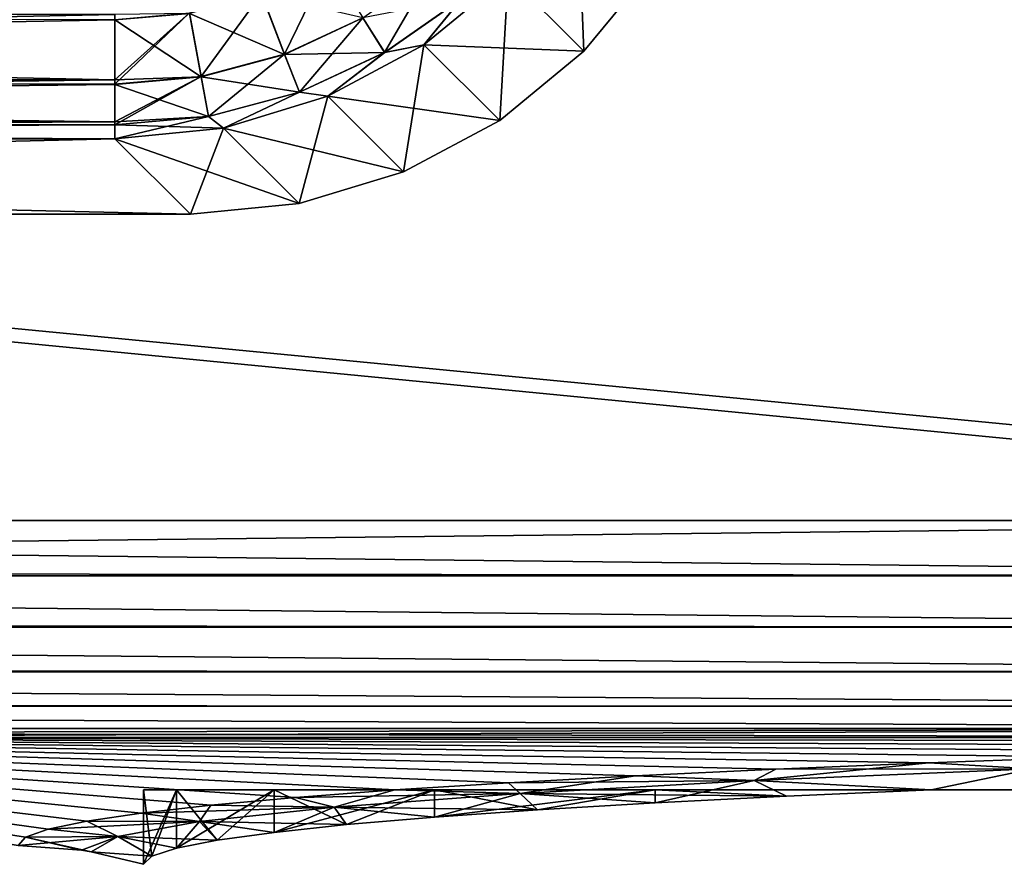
# Model space of a CAD drawing. Header units: metres. Extents: x -109 to 109, y -63 to 140.
# Tile 398 of 480: x 57.58 to 62.89, y 20.1 to 24.65. Entities that reach past the tile are written whole.
import ezdxf

# ---------------------------------------------------------------- set-up
doc = ezdxf.new("R2010")
doc.units = ezdxf.units.M
doc.layers.add('solid_502308_SW0001', color=7, linetype='CONTINUOUS')

msp = doc.modelspace()

# ---------------------------------------------------------------- linework, layer by layer
at = {"layer": 'solid_502308_SW0001'}
for points in [[(69.468643, 21.833605, 17.799309), (76.5, 35.943851, 18.161783), (-76.5, 35.943851, 18.161783)], [(67.435486, 21.949877, 17.802296), (69.468643, 21.833605, 17.799309), (-76.5, 35.943851, 18.161783)], [(40.900002, 21.949877, 17.802296), (67.435486, 21.949877, 17.802296), (-76.5, 35.943851, 18.161783)], [(10.498093, 29.799944, -18.003954), (76.5, 35.943851, -18.161783), (36.203686, 21.274466, -17.784946)], [(38.53109, 21.780638, -17.797949), (36.203686, 21.274466, -17.784946), (76.5, 35.943851, -18.161783)], [(40.900002, 21.949877, -17.802296), (38.53109, 21.780638, -17.797949), (76.5, 35.943851, -18.161783)], [(67.435486, 21.949877, -17.802296), (40.900002, 21.949877, -17.802296), (76.5, 35.943851, -18.161783)], [(60.214275, 24.885731, 11.678007), (60.587158, 25.339912, 11.675168), (60.622078, 24.477922, -0.000002)], [(60.587158, 25.339912, 11.675168), (60.994644, 24.931875, 0), (60.622078, 24.477922, -0.000002)], [(59.008999, 24.461967, 12.834365), (58.884968, 24.788317, 13.39161), (59.249577, 24.958391, 13.395979)], [(59.430889, 24.658762, 12.83942), (59.008999, 24.461967, 12.834365), (59.249577, 24.958391, 13.395979)], [(60.214275, 24.885731, -11.678007), (60.622078, 24.477922, -0.000002), (60.994644, 24.931875, 0)], [(59.812157, 24.92584, 12.846281), (59.548042, 24.471832, 12.219952), (59.430889, 24.658762, 12.83942)], [(59.812157, 24.92584, 12.846281), (59.962761, 24.762342, 12.227414), (59.548042, 24.471832, 12.219952)], [(59.760094, 24.512844, 11.675168), (60.214275, 24.885731, 11.678007), (60.168125, 24.105356, 0)], [(60.214275, 24.885731, -11.678007), (59.760094, 24.512844, -11.675168), (60.622078, 24.477922, -0.000002)], [(59.962761, 24.762342, 12.227414), (60.214275, 24.885731, 11.678007), (59.760094, 24.512844, 11.675168)], [(59.963291, 24.761791, -12.224214), (59.760094, 24.512844, -11.675168), (60.214275, 24.885731, -11.678007)], [(60.214275, 24.885731, 11.678007), (60.622078, 24.477922, -0.000002), (60.168125, 24.105356, 0)], [(58.559319, 24.341444, 12.831269), (58.496349, 24.684158, 13.388934), (58.884968, 24.788317, 13.39161)], [(58.885689, 24.786407, -13.389028), (58.496712, 24.682154, -13.38635), (59.00951, 24.460634, -12.8314)], [(59.008999, 24.461967, 12.834365), (58.559319, 24.341444, 12.831269), (58.884968, 24.788317, 13.39161)], [(58.885689, 24.786407, -13.389028), (59.00951, 24.460634, -12.8314), (59.431637, 24.657537, -12.836458)], [(59.431637, 24.657537, -12.836458), (59.548454, 24.471199, -12.216748), (59.963291, 24.761791, -12.224214)], [(59.548042, 24.471832, 12.219952), (59.962761, 24.762342, 12.227414), (59.760094, 24.512844, 11.675168)], [(59.963291, 24.761791, -12.224214), (59.548454, 24.471199, -12.216748), (59.760094, 24.512844, -11.675168)], [(58.095535, 24.324881, 12.879037), (40.900002, 24.324881, 12.879037), (40.900002, 24.675787, 13.421393)], [(58.095535, 24.649084, 13.388033), (58.095535, 24.324881, 12.879037), (40.900002, 24.675787, 13.421393)], [(58.095535, 24.675787, -13.421393), (40.900002, 24.675787, -13.421393), (40.900002, 24.324881, -12.879037)], [(58.095535, 24.647047, -13.385448), (58.095535, 24.675787, -13.421393), (40.900002, 24.324881, -12.879037)], [(58.496349, 24.684158, 13.388934), (58.095535, 24.300859, 12.830226), (58.095535, 24.324881, 12.879037)], [(58.559319, 24.341444, 12.831269), (58.095535, 24.300859, 12.830226), (58.496349, 24.684158, 13.388934)], [(58.496349, 24.684158, 13.388934), (58.095535, 24.324881, 12.879037), (58.095535, 24.649084, 13.388033)], [(58.496712, 24.682154, -13.38635), (58.095535, 24.675787, -13.421393), (58.095535, 24.647047, -13.385448)], [(58.496712, 24.682154, -13.38635), (58.095535, 24.647047, -13.385448), (58.559582, 24.340042, -12.828302)], [(58.496712, 24.682154, -13.38635), (58.559582, 24.340042, -12.828302), (59.00951, 24.460634, -12.8314)], [(58.095535, 24.324881, -12.879037), (58.095535, 24.647047, -13.385448), (40.900002, 24.324881, -12.879037)], [(58.559582, 24.340042, -12.828302), (58.095535, 24.647047, -13.385448), (58.095535, 24.324881, -12.879037)], [(59.430889, 24.658762, 12.83942), (59.089138, 24.257774, 12.214453), (59.008999, 24.461967, 12.834365)], [(59.431637, 24.657537, -12.836458), (59.00951, 24.460634, -12.8314), (59.548454, 24.471199, -12.216748)], [(59.430889, 24.658762, 12.83942), (59.548042, 24.471832, 12.219952), (59.089138, 24.257774, 12.214453)], [(59.242043, 24.235563, 11.66676), (59.760094, 24.512844, 11.675168), (59.649368, 23.828115, -0.000003)], [(59.760094, 24.512844, -11.675168), (59.242043, 24.235563, -11.66676), (60.168125, 24.105356, 0)], [(59.548042, 24.471832, 12.219952), (59.760094, 24.512844, 11.675168), (59.242043, 24.235563, 11.66676)], [(59.548454, 24.471199, -12.216748), (59.242043, 24.235563, -11.66676), (59.760094, 24.512844, -11.675168)], [(59.760094, 24.512844, 11.675168), (60.168125, 24.105356, 0), (59.649368, 23.828115, -0.000003)], [(59.760094, 24.512844, -11.675168), (60.168125, 24.105356, 0), (60.622078, 24.477922, -0.000002)], [(59.008999, 24.461967, 12.834365), (58.60001, 24.126677, 12.211085), (58.559319, 24.341444, 12.831269)], [(59.00951, 24.460634, -12.8314), (58.559582, 24.340042, -12.828302), (59.08942, 24.25708, -12.211247)], [(59.008999, 24.461967, 12.834365), (59.089138, 24.257774, 12.214453), (58.60001, 24.126677, 12.211085)], [(59.00951, 24.460634, -12.8314), (59.08942, 24.25708, -12.211247), (59.548454, 24.471199, -12.216748)], [(59.089138, 24.257774, 12.214453), (59.548042, 24.471832, 12.219952), (59.242043, 24.235563, 11.66676)], [(59.548454, 24.471199, -12.216748), (59.08942, 24.25708, -12.211247), (59.242043, 24.235563, -11.66676)], [(58.095535, 24.098213, 12.274133), (40.900002, 24.098213, 12.274133), (40.900002, 24.324881, 12.879037)], [(58.095535, 24.300859, 12.830226), (58.095535, 24.098213, 12.274133), (40.900002, 24.324881, 12.879037)], [(58.095535, 24.324881, 12.879037), (58.095535, 24.300859, 12.830226), (40.900002, 24.324881, 12.879037)], [(58.095535, 24.324881, -12.879037), (40.900002, 24.324881, -12.879037), (40.900002, 24.098213, -12.274133)], [(58.095535, 24.299435, -12.827259), (58.095535, 24.324881, -12.879037), (40.900002, 24.098213, -12.274133)], [(58.095535, 24.098213, -12.274133), (58.095535, 24.299435, -12.827259), (40.900002, 24.098213, -12.274133)], [(58.559319, 24.341444, 12.831269), (58.095535, 24.082531, 12.20995), (58.095535, 24.098213, 12.274133)], [(58.559319, 24.341444, 12.831269), (58.60001, 24.126677, 12.211085), (58.095535, 24.082531, 12.20995)], [(58.559319, 24.341444, 12.831269), (58.095535, 24.098213, 12.274133), (58.095535, 24.300859, 12.830226)], [(58.559582, 24.340042, -12.828302), (58.095535, 24.324881, -12.879037), (58.095535, 24.299435, -12.827259)], [(58.559582, 24.340042, -12.828302), (58.095535, 24.299435, -12.827259), (58.600151, 24.125946, -12.207879)], [(58.600151, 24.125946, -12.207879), (58.095535, 24.299435, -12.827259), (58.095535, 24.098213, -12.274133)], [(58.559582, 24.340042, -12.828302), (58.600151, 24.125946, -12.207879), (59.08942, 24.25708, -12.211247)], [(58.60001, 24.126677, 12.211085), (59.089138, 24.257774, 12.214453), (58.68, 24.064526, 11.653106)], [(59.08942, 24.25708, -12.211247), (58.600151, 24.125946, -12.207879), (58.68, 24.064526, -11.653106)], [(59.089138, 24.257774, 12.214453), (59.242043, 24.235563, 11.66676), (58.68, 24.064526, 11.653106)], [(59.08942, 24.25708, -12.211247), (58.68, 24.064526, -11.653106), (59.242043, 24.235563, -11.66676)], [(58.68, 24.064526, 11.653106), (59.242043, 24.235563, 11.66676), (59.087334, 23.657669, 0)], [(59.242043, 24.235563, -11.66676), (58.68, 24.064526, -11.653106), (59.649368, 23.828115, -0.000003)], [(59.242043, 24.235563, 11.66676), (59.649368, 23.828115, -0.000003), (59.087334, 23.657669, 0)], [(59.242043, 24.235563, -11.66676), (59.649368, 23.828115, -0.000003), (60.168125, 24.105356, 0)], [(40.900002, 24.098213, 12.274133), (58.095535, 24.006294, 11.634729), (40.900002, 24.006294, 11.634729)], [(58.095535, 24.082531, 12.20995), (58.095535, 24.006294, 11.634729), (40.900002, 24.098213, 12.274133)], [(58.095535, 24.098213, 12.274133), (58.095535, 24.082531, 12.20995), (40.900002, 24.098213, 12.274133)], [(58.095535, 24.098213, -12.274133), (40.900002, 24.098213, -12.274133), (40.900002, 24.006294, -11.634729)], [(58.095535, 24.081787, -12.206745), (58.095535, 24.098213, -12.274133), (40.900002, 24.006294, -11.634729)], [(58.095535, 24.081787, -12.206745), (40.900002, 24.006294, -11.634729), (58.095535, 24.006294, -11.634729)], [(58.60001, 24.126677, 12.211085), (58.68, 24.064526, 11.653106), (58.095535, 24.006294, 11.634729)], [(58.60001, 24.126677, 12.211085), (58.095535, 24.006294, 11.634729), (58.095535, 24.082531, 12.20995)], [(58.600151, 24.125946, -12.207879), (58.095535, 24.081787, -12.206745), (58.68, 24.064526, -11.653106)], [(58.600151, 24.125946, -12.207879), (58.095535, 24.098213, -12.274133), (58.095535, 24.081787, -12.206745)], [(58.095535, 24.081787, -12.206745), (58.095535, 24.006294, -11.634729), (58.68, 24.064526, -11.653106)], [(58.68, 24.064526, 11.653106), (58.501827, 23.6), (58.095535, 24.006294, 11.634729)], [(58.68, 24.064526, -11.653106), (58.095535, 24.006294, -11.634729), (59.087334, 23.657669, 0)], [(58.68, 24.064526, 11.653106), (59.087334, 23.657669, 0), (58.501827, 23.6)], [(58.68, 24.064526, -11.653106), (59.087334, 23.657669, 0), (59.649368, 23.828115, -0.000003)], [(40.900002, 23.6), (58.095535, 24.006294, 11.634729), (58.501827, 23.6)], [(40.900002, 24.006294, -11.634729), (40.900002, 23.6), (58.501827, 23.6)], [(58.095535, 24.006294, -11.634729), (40.900002, 24.006294, -11.634729), (58.501827, 23.6)], [(40.900002, 23.6), (40.900002, 24.006294, 11.634729), (58.095535, 24.006294, 11.634729)], [(58.095535, 24.006294, -11.634729), (58.501827, 23.6), (59.087334, 23.657669, 0)], [(40.900002, 21.652077, 17.756821), (67.435486, 21.949877, 17.802296), (40.900002, 21.949877, 17.802296)], [(67.435486, 21.652098, 17.756826), (67.435486, 21.949877, 17.802296), (40.900002, 21.652077, 17.756821)], [(67.435486, 21.652088, -17.756824), (40.900002, 21.949877, -17.802296), (67.435486, 21.949877, -17.802296)], [(40.900002, 21.676865, -17.763592), (40.900002, 21.949877, -17.802296), (67.435486, 21.652088, -17.756824)], [(40.900002, 21.652082, -17.756823), (40.900002, 21.676865, -17.763592), (67.435486, 21.652088, -17.756824)], [(67.435486, 21.375015, 17.638624), (67.435486, 21.652098, 17.756826), (40.900002, 21.652077, 17.756821)], [(40.900002, 21.652082, -17.756823), (67.435486, 21.652088, -17.756824), (67.435486, 21.375006, -17.638618)], [(40.900002, 21.392561, -17.648685), (40.900002, 21.652082, -17.756823), (67.435486, 21.375006, -17.638618)], [(67.435486, 21.375015, 17.638624), (40.900002, 21.652077, 17.756821), (40.900002, 21.374992, 17.638611)], [(40.900002, 21.374998, -17.638615), (40.900002, 21.392561, -17.648685), (67.435486, 21.375006, -17.638618)], [(67.435486, 21.136099, 17.455135), (67.435486, 21.375015, 17.638624), (40.900002, 21.374992, 17.638611)], [(40.900002, 21.374998, -17.638615), (67.435486, 21.375006, -17.638618), (67.435486, 21.136091, -17.455128)], [(40.900002, 21.146662, -17.465475), (40.900002, 21.374998, -17.638615), (67.435486, 21.136091, -17.455128)], [(67.435486, 21.136099, 17.455135), (40.900002, 21.374992, 17.638611), (40.900002, 21.13608, 17.455116)], [(40.900002, 21.136086, -17.455122), (40.900002, 21.146662, -17.465475), (67.435486, 21.136091, -17.455128)], [(67.435486, 20.950407, 17.217922), (67.435486, 21.136099, 17.455135), (40.900002, 21.13608, 17.455116)], [(40.900002, 21.136086, -17.455122), (67.435486, 21.136091, -17.455128), (67.435486, 20.950403, -17.217916)], [(40.900002, 20.955227, -17.225925), (40.900002, 21.136086, -17.455122), (67.435486, 20.950403, -17.217916)], [(67.435486, 20.950407, 17.217922), (40.900002, 21.13608, 17.455116), (40.900002, 20.950396, 17.217907)], [(40.900002, 20.950399, -17.217913), (40.900002, 20.955227, -17.225925), (67.435486, 20.950403, -17.217916)], [(67.435486, 20.829645, 16.941936), (67.435486, 20.950407, 17.217922), (40.900002, 20.950396, 17.217907)], [(40.900002, 20.950399, -17.217913), (67.435486, 20.950403, -17.217916), (67.435486, 20.829643, -16.941935)], [(40.900002, 20.830753, -16.945679), (40.900002, 20.950399, -17.217913), (67.435486, 20.829643, -16.941935)], [(67.435486, 20.829645, 16.941936), (40.900002, 20.950396, 17.217907), (40.900002, 20.829641, 16.941927)], [(40.900002, 20.830753, -16.945679), (67.435555, 20.781424, -16.644571), (54.167774, 20.781424, -16.644571)], [(40.900002, 20.830753, -16.945679), (67.435486, 20.829643, -16.941935), (67.435555, 20.781424, -16.644571)], [(67.435486, 20.829645, 16.941936), (40.900002, 20.781424, 16.644571), (54.167774, 20.781424, 16.644571)], [(67.435486, 20.829645, 16.941936), (40.900002, 20.829641, 16.941927), (40.900002, 20.781424, 16.644571)], [(67.435486, 20.829645, 16.941936), (54.167774, 20.781424, 16.644571), (67.435555, 20.781424, 16.644571)], [(66.355057, 20.759193, 16.007988), (67.435555, 20.781424, 16.644571), (54.167774, 20.781424, 16.644571)], [(65.312531, 20.734337, 15.296155), (66.355057, 20.759193, 16.007988), (54.167774, 20.781424, 16.644571)], [(64.314743, 20.706961, 14.512198), (65.312531, 20.734337, 15.296155), (54.167774, 20.781424, 16.644571)], [(63.368523, 20.677204, 13.660128), (64.314743, 20.706961, 14.512198), (54.167774, 20.781424, 16.644571)], [(62.480209, 20.645237, 12.744663), (63.368523, 20.677204, 13.660128), (54.167774, 20.781424, 16.644571)], [(61.655514, 20.611248, 11.771339), (62.480209, 20.645237, 12.744663), (54.167774, 20.781424, 16.644571)], [(60.899166, 20.575445, 10.746086), (61.655514, 20.611248, 11.771339), (54.167774, 20.781424, 16.644571)], [(60.214622, 20.538004, 9.673903), (60.899166, 20.575445, 10.746086), (54.167774, 20.781424, 16.644571)], [(59.603783, 20.49905, 8.558461), (60.214622, 20.538004, 9.673903), (54.167774, 20.781424, 16.644571)], [(59.068642, 20.458714, 7.403348), (59.603783, 20.49905, 8.558461), (54.167774, 20.781424, 16.644571)], [(58.612049, 20.41717, 6.213672), (59.068642, 20.458714, 7.403348), (54.167774, 20.781424, 16.644571)], [(58.23661, 20.374655, 4.996224), (58.612049, 20.41717, 6.213672), (54.167774, 20.781424, 16.644571)], [(57.944382, 20.331429, 3.75837), (58.23661, 20.374655, 4.996224), (54.167774, 20.781424, 16.644571)], [(57.736561, 20.287754, 2.507736), (57.944382, 20.331429, 3.75837), (54.167774, 20.781424, 16.644571)], [(57.61327, 20.243916, 1.25235), (57.736561, 20.287754, 2.507736), (54.167774, 20.781424, 16.644571)], [(57.573811, 20.200182), (57.61327, 20.243916, 1.25235), (54.167774, 20.781424, 16.644571)], [(57.61327, 20.243916, -1.25235), (57.573811, 20.200182), (54.167774, 20.781424, -16.644571)], [(66.355057, 20.759193, -16.007988), (54.167774, 20.781424, -16.644571), (67.435555, 20.781424, -16.644571)], [(57.736561, 20.287754, -2.507737), (57.61327, 20.243916, -1.25235), (54.167774, 20.781424, -16.644571)], [(57.944382, 20.331429, -3.758371), (57.736561, 20.287754, -2.507737), (54.167774, 20.781424, -16.644571)], [(58.23661, 20.374655, -4.996224), (57.944382, 20.331429, -3.758371), (54.167774, 20.781424, -16.644571)], [(58.612049, 20.41717, -6.213673), (58.23661, 20.374655, -4.996224), (54.167774, 20.781424, -16.644571)], [(59.068642, 20.458714, -7.403349), (58.612049, 20.41717, -6.213673), (54.167774, 20.781424, -16.644571)], [(59.603783, 20.49905, -8.558462), (59.068642, 20.458714, -7.403349), (54.167774, 20.781424, -16.644571)], [(60.214622, 20.538004, -9.673903), (59.603783, 20.49905, -8.558462), (54.167774, 20.781424, -16.644571)], [(60.899166, 20.575445, -10.746087), (60.214622, 20.538004, -9.673903), (54.167774, 20.781424, -16.644571)], [(61.655514, 20.611248, -11.771339), (60.899166, 20.575445, -10.746087), (54.167774, 20.781424, -16.644571)], [(62.480209, 20.645237, -12.744664), (61.655514, 20.611248, -11.771339), (54.167774, 20.781424, -16.644571)], [(63.368523, 20.677204, -13.660129), (62.480209, 20.645237, -12.744664), (54.167774, 20.781424, -16.644571)], [(64.314751, 20.706961, -14.512199), (63.368523, 20.677204, -13.660129), (54.167774, 20.781424, -16.644571)], [(65.312531, 20.734337, -15.296156), (64.314751, 20.706961, -14.512199), (54.167774, 20.781424, -16.644571)], [(66.355057, 20.759193, -16.007988), (65.312531, 20.734337, -15.296156), (54.167774, 20.781424, -16.644571)], [(61.53896, 20.5492, -10.968755), (61.655514, 20.611248, -11.771339), (62.480209, 20.645237, -12.744664)], [(61.53896, 20.5492, -10.968755), (62.480209, 20.645237, -12.744664), (63.039902, 20.612116, -12.770471)], [(63.039818, 20.61212, 12.770414), (62.480209, 20.645237, 12.744663), (61.655514, 20.611248, 11.771339)], [(63.039818, 20.61212, 12.770414), (63.368523, 20.677204, 13.660128), (62.480209, 20.645237, 12.744663)], [(63.039902, 20.612116, -12.770471), (62.480209, 20.645237, -12.744664), (63.368523, 20.677204, -13.660129)], [(61.538895, 20.5492, 10.968699), (61.655514, 20.611248, 11.771339), (60.899166, 20.575445, 10.746086)], [(61.53896, 20.5492, -10.968755), (60.899166, 20.575445, -10.746087), (61.655514, 20.611248, -11.771339)], [(63.039818, 20.61212, 12.770414), (61.655514, 20.611248, 11.771339), (61.538895, 20.5492, 10.968699)], [(63.039818, 20.61212, 12.770414), (61.538895, 20.5492, 10.968699), (62.492069, 20.5, 11.69788)], [(61.53896, 20.5492, -10.968755), (63.039902, 20.612116, -12.770471), (62.492069, 20.5, -11.69788)], [(63.355816, 20.5, 12.538916), (63.039818, 20.61212, 12.770414), (62.492069, 20.5, 11.69788)], [(63.039902, 20.612116, -12.770471), (63.356556, 20.5, -12.539603), (62.492069, 20.5, -11.69788)], [(60.277641, 20.480171, 8.991952), (60.214622, 20.538004, 9.673903), (59.603783, 20.49905, 8.558461)], [(60.277687, 20.480169, -8.992002), (59.603783, 20.49905, -8.558462), (60.214622, 20.538004, -9.673903)], [(61.538895, 20.5492, 10.968699), (60.899166, 20.575445, 10.746086), (60.214622, 20.538004, 9.673903)], [(60.277687, 20.480169, -8.992002), (60.214622, 20.538004, -9.673903), (60.899166, 20.575445, -10.746087)], [(61.538895, 20.5492, 10.968699), (60.214622, 20.538004, 9.673903), (60.277641, 20.480171, 8.991952)], [(61.538895, 20.5492, 10.968699), (60.277641, 20.480171, 8.991952), (61.712917, 20.465593, 10.696015)], [(60.277687, 20.480169, -8.992002), (60.899166, 20.575445, -10.746087), (61.53896, 20.5492, -10.968755)], [(61.004982, 20.429424, -9.641936), (60.277687, 20.480169, -8.992002), (61.53896, 20.5492, -10.968755)], [(61.712917, 20.465593, -10.696014), (61.004982, 20.429424, -9.641936), (61.53896, 20.5492, -10.968755)], [(61.538895, 20.5492, 10.968699), (61.712917, 20.465593, 10.696015), (62.492069, 20.5, 11.69788)], [(61.712917, 20.465593, -10.696014), (61.53896, 20.5492, -10.968755), (62.492069, 20.5, -11.69788)], [(58.426346, 20.5, 2.530776), (58.294159, 20.142075, 1.268773), (58.25, 20.098478)], [(58.25005, 20.5, 0), (58.25, 20.098478), (58.294155, 20.142075, -1.268772)], [(58.25005, 20.5, 0), (58.426346, 20.5, 2.530776), (58.25, 20.098478)], [(58.426346, 20.5, -2.530776), (58.25005, 20.5, 0), (58.294155, 20.142075, -1.268772)], [(58.426346, 20.5, -2.530776), (58.426346, 20.5, 2.530776), (58.25005, 20.5, 0)], [(58.426346, 20.5, -2.530776), (58.294155, 20.142075, -1.268772), (58.426487, 20.185419, -2.531913)], [(58.426346, 20.5, 2.530776), (58.426487, 20.185419, 2.531918), (58.294159, 20.142075, 1.268773)], [(58.426346, 20.5, 2.530776), (58.952362, 20.5, 5.014249), (58.426487, 20.185419, 2.531918)], [(58.426346, 20.5, -2.530776), (58.426487, 20.185419, -2.531913), (58.646168, 20.228292, -3.781952)], [(58.952362, 20.5, -5.014249), (58.426346, 20.5, -2.530776), (58.646168, 20.228292, -3.781952)], [(58.952362, 20.5, -5.014249), (58.952362, 20.5, 5.014249), (58.426346, 20.5, 2.530776)], [(58.952362, 20.5, -5.014249), (58.426346, 20.5, 2.530776), (58.426346, 20.5, -2.530776)], [(58.952362, 20.5, 5.014249), (58.646168, 20.228292, 3.781956), (58.426487, 20.185419, 2.531918)], [(58.952362, 20.5, 5.014249), (58.952415, 20.270588, 5.014456), (58.646168, 20.228292, 3.781956)], [(58.952362, 20.5, -5.014249), (58.646168, 20.228292, -3.781952), (58.952415, 20.270588, -5.014451)], [(58.952362, 20.5, 5.014249), (59.81749, 20.5, 7.399639), (58.952415, 20.270588, 5.014456)], [(58.952362, 20.5, -5.014249), (58.952415, 20.270588, -5.014451), (59.343449, 20.31204, -6.222162)], [(59.81749, 20.5, -7.399639), (58.952362, 20.5, -5.014249), (59.343449, 20.31204, -6.222162)], [(59.81749, 20.5, -7.399639), (59.81749, 20.5, 7.399639), (58.952362, 20.5, 5.014249)], [(59.81749, 20.5, -7.399639), (58.952362, 20.5, 5.014249), (58.952362, 20.5, -5.014249)], [(59.81749, 20.5, 7.399639), (59.343452, 20.31204, 6.222168), (58.952415, 20.270588, 5.014456)], [(60.277641, 20.480171, 8.991952), (59.603783, 20.49905, 8.558461), (59.068642, 20.458714, 7.403348)], [(59.276112, 20.406143, -6.872136), (59.068642, 20.458714, -7.403349), (59.603783, 20.49905, -8.558462)], [(60.277641, 20.480171, 8.991952), (59.068642, 20.458714, 7.403348), (59.276081, 20.406143, 6.872094)], [(60.277641, 20.480171, 8.991952), (59.276081, 20.406143, 6.872094), (60.37241, 20.391684, 8.541857)], [(59.276112, 20.406143, -6.872136), (59.603783, 20.49905, -8.558462), (60.277687, 20.480169, -8.992002)], [(59.817471, 20.352467, -7.399709), (59.276112, 20.406143, -6.872136), (60.277687, 20.480169, -8.992002)], [(59.81749, 20.5, -7.399639), (59.343449, 20.31204, -6.222162), (59.817471, 20.352467, -7.399709)], [(59.81749, 20.5, 7.399639), (59.817471, 20.352467, 7.399714), (59.343452, 20.31204, 6.222168)], [(61.004639, 20.5, 9.64132), (60.37241, 20.391684, 8.541857), (59.817471, 20.352467, 7.399714)], [(59.81749, 20.5, 7.399639), (61.004639, 20.5, 9.64132), (59.817471, 20.352467, 7.399714)], [(59.81749, 20.5, -7.399639), (59.817471, 20.352467, -7.399709), (60.372406, 20.391684, -8.541853)], [(60.372406, 20.391684, -8.541853), (59.817471, 20.352467, -7.399709), (60.277687, 20.480169, -8.992002)], [(61.004639, 20.5, -9.641319), (59.81749, 20.5, -7.399639), (60.372406, 20.391684, -8.541853)], [(61.004639, 20.5, -9.641319), (61.004639, 20.5, 9.64132), (59.81749, 20.5, 7.399639)], [(61.004639, 20.5, -9.641319), (59.81749, 20.5, 7.399639), (59.81749, 20.5, -7.399639)], [(60.277641, 20.480171, 8.991952), (61.004986, 20.429424, 9.641941), (61.712917, 20.465593, 10.696015)], [(60.277641, 20.480171, 8.991952), (60.37241, 20.391684, 8.541857), (61.004986, 20.429424, 9.641941)], [(61.004982, 20.429424, -9.641936), (60.372406, 20.391684, -8.541853), (60.277687, 20.480169, -8.992002)], [(61.004639, 20.5, -9.641319), (60.372406, 20.391684, -8.541853), (61.004982, 20.429424, -9.641936)], [(61.004639, 20.5, 9.64132), (61.004986, 20.429424, 9.641941), (60.37241, 20.391684, 8.541857)], [(61.004639, 20.5, 9.64132), (62.492069, 20.5, 11.69788), (61.712917, 20.465593, 10.696015)], [(61.004639, 20.5, 9.64132), (62.492069, 20.5, -11.69788), (62.492069, 20.5, 11.69788)], [(61.004639, 20.5, 9.64132), (61.712917, 20.465593, 10.696015), (61.004986, 20.429424, 9.641941)], [(61.004639, 20.5, -9.641319), (61.712917, 20.465593, -10.696014), (62.492069, 20.5, -11.69788)], [(61.004639, 20.5, -9.641319), (62.492069, 20.5, -11.69788), (61.004639, 20.5, 9.64132)], [(61.004639, 20.5, -9.641319), (61.004982, 20.429424, -9.641936), (61.712917, 20.465593, -10.696014)], [(63.356556, 20.5, -12.539603), (63.355816, 20.5, 12.538916), (62.492069, 20.5, 11.69788)], [(62.492069, 20.5, -11.69788), (63.356556, 20.5, -12.539603), (62.492069, 20.5, 11.69788)], [(59.276081, 20.406143, 6.872094), (59.068642, 20.458714, 7.403348), (58.612049, 20.41717, 6.213672)], [(59.276112, 20.406143, -6.872136), (58.612049, 20.41717, -6.213673), (59.068642, 20.458714, -7.403349)], [(58.550385, 20.3283, 4.642972), (58.23661, 20.374655, 4.996224), (57.944382, 20.331429, 3.75837)], [(58.550404, 20.328299, -4.643002), (57.944382, 20.331429, -3.758371), (58.23661, 20.374655, -4.996224)], [(59.276081, 20.406143, 6.872094), (58.612049, 20.41717, 6.213672), (58.23661, 20.374655, 4.996224)], [(58.550404, 20.328299, -4.643002), (58.23661, 20.374655, -4.996224), (58.612049, 20.41717, -6.213673)], [(59.276081, 20.406143, 6.872094), (58.23661, 20.374655, 4.996224), (58.550385, 20.3283, 4.642972)], [(59.276081, 20.406143, 6.872094), (58.550385, 20.3283, 4.642972), (59.343452, 20.31204, 6.222168)], [(58.550404, 20.328299, -4.643002), (58.612049, 20.41717, -6.213673), (59.276112, 20.406143, -6.872136)], [(58.952415, 20.270588, -5.014451), (58.550404, 20.328299, -4.643002), (59.276112, 20.406143, -6.872136)], [(59.343449, 20.31204, -6.222162), (58.952415, 20.270588, -5.014451), (59.276112, 20.406143, -6.872136)], [(59.276081, 20.406143, 6.872094), (59.817471, 20.352467, 7.399714), (60.37241, 20.391684, 8.541857)], [(59.276081, 20.406143, 6.872094), (59.343452, 20.31204, 6.222168), (59.817471, 20.352467, 7.399714)], [(59.817471, 20.352467, -7.399709), (59.343449, 20.31204, -6.222162), (59.276112, 20.406143, -6.872136)], [(58.550385, 20.3283, 4.642972), (57.944382, 20.331429, 3.75837), (57.736561, 20.287754, 2.507736)], [(58.111996, 20.247845, -2.339097), (57.736561, 20.287754, -2.507737), (57.944382, 20.331429, -3.758371)], [(58.550385, 20.3283, 4.642972), (57.736561, 20.287754, 2.507736), (58.111988, 20.247845, 2.339082)], [(58.111996, 20.247845, -2.339097), (57.944382, 20.331429, -3.758371), (58.550404, 20.328299, -4.643002)], [(58.550385, 20.3283, 4.642972), (58.111988, 20.247845, 2.339082), (58.646168, 20.228292, 3.781956)], [(58.426487, 20.185419, -2.531913), (58.111996, 20.247845, -2.339097), (58.550404, 20.328299, -4.643002)], [(58.646168, 20.228292, -3.781952), (58.426487, 20.185419, -2.531913), (58.550404, 20.328299, -4.643002)], [(58.550385, 20.3283, 4.642972), (58.952415, 20.270588, 5.014456), (59.343452, 20.31204, 6.222168)], [(58.550385, 20.3283, 4.642972), (58.646168, 20.228292, 3.781956), (58.952415, 20.270588, 5.014456)], [(58.952415, 20.270588, -5.014451), (58.646168, 20.228292, -3.781952), (58.550404, 20.328299, -4.643002)], [(58.111988, 20.247845, 2.339082), (57.736561, 20.287754, 2.507736), (57.61327, 20.243916, 1.25235)], [(58.111996, 20.247845, -2.339097), (57.61327, 20.243916, -1.25235), (57.736561, 20.287754, -2.507737)], [(58.111988, 20.247845, 2.339082), (57.61327, 20.243916, 1.25235), (57.573811, 20.200182)], [(57.915691, 20.174616, 0), (58.111988, 20.247845, 2.339082), (57.573811, 20.200182)], [(57.915691, 20.174616, 0), (57.573811, 20.200182), (57.61327, 20.243916, -1.25235)], [(58.111996, 20.247845, -2.339097), (57.967808, 20.166164, 0), (57.61327, 20.243916, -1.25235)], [(57.915691, 20.174616, 0), (57.61327, 20.243916, -1.25235), (57.967808, 20.166164, 0)], [(57.915691, 20.174616, 0), (57.967808, 20.166164, 0), (58.111988, 20.247845, 2.339082)], [(58.111988, 20.247845, 2.339082), (57.967808, 20.166164, 0), (58.294159, 20.142075, 1.268773)], [(58.294155, 20.142075, -1.268772), (57.967808, 20.166164, 0), (58.111996, 20.247845, -2.339097)], [(58.111988, 20.247845, 2.339082), (58.426487, 20.185419, 2.531918), (58.646168, 20.228292, 3.781956)], [(58.111988, 20.247845, 2.339082), (58.294159, 20.142075, 1.268773), (58.426487, 20.185419, 2.531918)], [(58.426487, 20.185419, -2.531913), (58.294155, 20.142075, -1.268772), (58.111996, 20.247845, -2.339097)], [(57.967808, 20.166164, 0), (58.25, 20.098478), (58.294159, 20.142075, 1.268773)], [(58.294155, 20.142075, -1.268772), (58.25, 20.098478), (57.967808, 20.166164, 0)]]:
    msp.add_3dface(points, dxfattribs=at)

doc.saveas('drawing.dxf')
